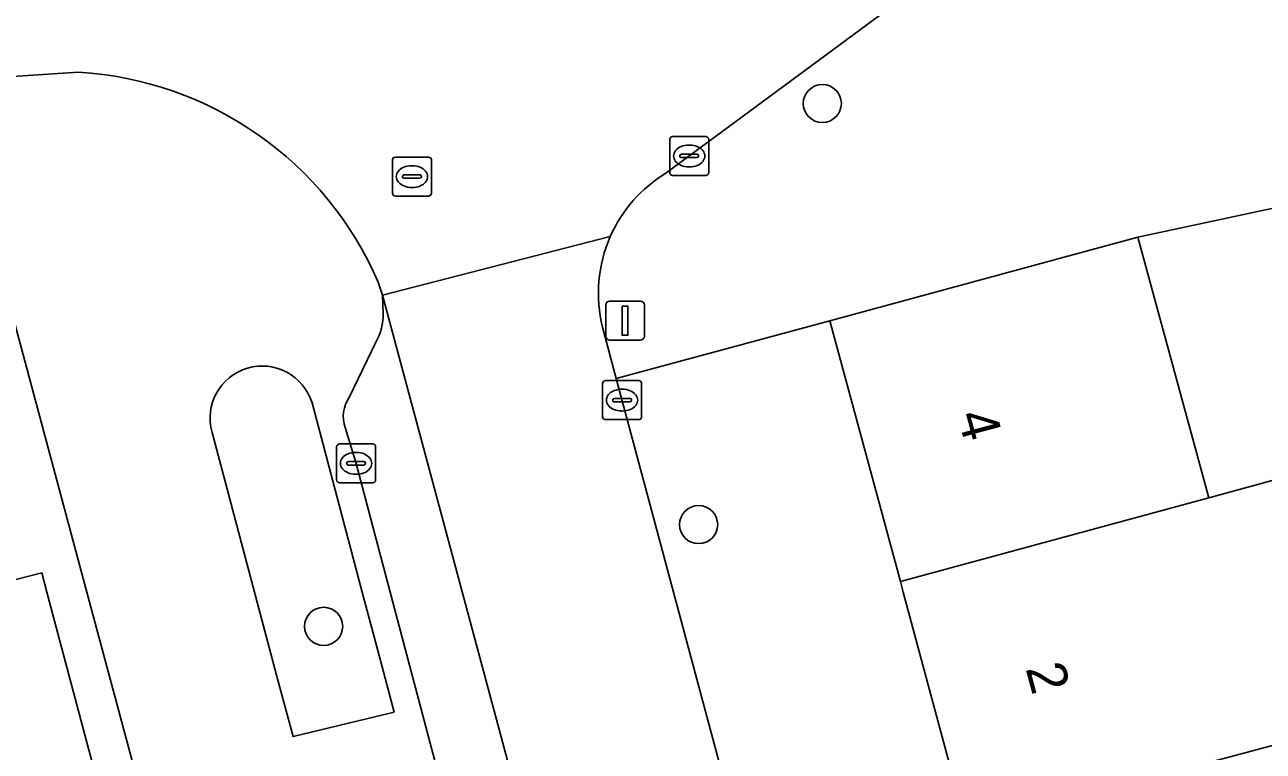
# Model space of a CAD drawing. Extents: x 159053 to 160042, y 380449 to 381423.
# Drawn here: x 159767.16 to 159798.94, y 381245.91 to 381264.56 of the extents above; entities that cross this region are included whole.
import ezdxf

# ---------------------------------------------------------------- set-up
doc = ezdxf.new("R2010")
doc.units = 0
for name, color, linetype in [('IMGEO_Boom', 7, 'Continuous'), ('IMGEO_Erf', 7, 'Continuous'), ('IMGEO_Groenvoorziening', 7, 'Continuous'), ('IMGEO_Kolk', 7, 'Continuous'), ('IMGEO_Lichtmast', 7, 'Continuous'), ('IMGEO_Muur', 7, 'Continuous'), ('IMGEO_Pand', 7, 'Continuous'), ('IMGEO_Pand_nummerreeks', 7, 'Continuous'), ('IMGEO_Parkeervlak_open', 7, 'Continuous'), ('IMGEO_Rijbaan_lokaal_open', 7, 'Continuous'), ('IMGEO_Rioolput', 7, 'Continuous'), ('IMGEO_Voetpad_open', 7, 'Continuous')]:
    doc.layers.add(name, color=color, linetype=linetype)

msp = doc.modelspace()

# ---------------------------------------------------------------- linework, layer by layer
at = {"layer": 'IMGEO_Boom'}
for centre in [(159787.624, 381262.54), (159784.45, 381251.732), (159774.828, 381249.12)]:
    msp.add_circle(centre, 0.489, dxfattribs=at)
at = {"layer": 'IMGEO_Erf'}
msp.add_lwpolyline([(159804.394, 381260.964), (159795.723, 381259.112), (159797.543, 381252.419), (159801.446, 381253.491)], dxfattribs=at)
msp.add_lwpolyline([(159766.119, 381259.795), (159765.881, 381259.997), (159746.765, 381258.79), (159742.852, 381258.543), (159742.961, 381252.632), (159764.465, 381253.021), (159765.246, 381250), (159765.271, 381249.903), (159765.653, 381250), (159767.594, 381250.493), (159767.725, 381250), (159769.222, 381244.38), (159772.156, 381233.368), (159773.15, 381233.635), (159768.751, 381250)], close=True, dxfattribs=at)
at = {"layer": 'IMGEO_Groenvoorziening'}
msp.add_lwpolyline([(159771.964, 381254.098), (159773.055, 381250), (159773.657, 381247.741), (159774.043, 381246.291), (159776.634, 381246.919), (159776.249, 381248.369), (159775.817, 381250), (159774.53, 381254.856)], dxfattribs=at)
msp.add_arc((159773.251, 381254.464), 1.338, 17.0427, 195.8718, dxfattribs=at)
at = {"layer": 'IMGEO_Kolk'}
for p, q in [((159783.707, 381260.767), (159783.707, 381261.619)), ((159783.782, 381261.693), (159784.634, 381261.693)), ((159784.195, 381261.473), (159784.22, 381261.473)), ((159784.708, 381261.619), (159784.708, 381260.767)), ((159783.966, 381261.187), (159783.966, 381261.199)), ((159784.404, 381261.15), (159784.006, 381261.15)), ((159784.009, 381261.236), (159784.407, 381261.236)), ((159784.45, 381261.199), (159784.45, 381261.187)), ((159784.218, 381260.913), (159784.193, 381260.913)), ((159784.634, 381260.693), (159783.782, 381260.693)), ((159782.061, 381255.427), (159782.913, 381255.427)), ((159781.986, 381254.501), (159781.986, 381255.353)), ((159782.474, 381255.207), (159782.499, 381255.207)), ((159782.987, 381255.353), (159782.987, 381254.501)), ((159782.245, 381254.921), (159782.245, 381254.933)), ((159782.683, 381254.884), (159782.285, 381254.884)), ((159782.288, 381254.97), (159782.686, 381254.97)), ((159782.729, 381254.933), (159782.729, 381254.921)), ((159782.913, 381254.427), (159782.061, 381254.427)), ((159782.497, 381254.647), (159782.472, 381254.647)), ((159775.235, 381253.804), (159776.087, 381253.804)), ((159775.16, 381252.878), (159775.16, 381253.73)), ((159775.648, 381253.584), (159775.673, 381253.584)), ((159776.161, 381253.73), (159776.161, 381252.878)), ((159775.419, 381253.298), (159775.419, 381253.31)), ((159775.857, 381253.261), (159775.459, 381253.261)), ((159775.462, 381253.347), (159775.86, 381253.347)), ((159775.903, 381253.31), (159775.903, 381253.298)), ((159775.671, 381253.024), (159775.646, 381253.024)), ((159776.087, 381252.804), (159775.235, 381252.804))]:
    msp.add_line(p, q, dxfattribs=at)
for points in [[(159783.707, 381260.767), (159783.707, 381261.619)], [(159783.782, 381261.693), (159784.634, 381261.693)], [(159784.708, 381261.619), (159784.708, 381260.767)], [(159784.634, 381260.693), (159783.782, 381260.693)], [(159782.061, 381255.427), (159782.913, 381255.427)], [(159781.986, 381254.501), (159781.986, 381255.353)], [(159782.987, 381255.353), (159782.987, 381254.501)], [(159782.913, 381254.427), (159782.061, 381254.427)], [(159775.235, 381253.804), (159776.087, 381253.804)], [(159775.16, 381252.878), (159775.16, 381253.73)], [(159776.161, 381253.73), (159776.161, 381252.878)], [(159776.087, 381252.804), (159775.235, 381252.804)]]:
    msp.add_lwpolyline(points, dxfattribs=at)
for centre, radius, start, end in [((159783.784, 381261.617), 0.0765, 91.552, 178.448), ((159783.784, 381261.617), 0.0765, 91.552, 178.448), ((159784.632, 381261.617), 0.0765, 1.552, 88.448), ((159784.632, 381261.617), 0.0765, 1.552, 88.448), ((159784.006, 381261.196), 0.0403, 85.8775, 175.7526), ((159784.003, 381261.186), 0.0366, 178.938, 274.7102), ((159784.407, 381261.193), 0.043, 264.8664, 352.4533), ((159784.411, 381261.198), 0.0386, 1.7309, 96.639), ((159783.784, 381260.769), 0.0765, 181.552, 268.448), ((159783.784, 381260.769), 0.0765, 181.552, 268.448), ((159784.632, 381260.769), 0.0765, 271.552, 358.448), ((159784.632, 381260.769), 0.0765, 271.552, 358.448), ((159782.063, 381255.351), 0.0765, 91.552, 178.448), ((159782.063, 381255.351), 0.0765, 91.552, 178.448), ((159782.911, 381255.351), 0.0765, 1.552, 88.448), ((159782.911, 381255.351), 0.0765, 1.552, 88.448), ((159782.285, 381254.93), 0.0403, 85.8775, 175.7526), ((159782.282, 381254.92), 0.0366, 178.938, 274.7102), ((159782.686, 381254.927), 0.043, 264.8664, 352.4533), ((159782.69, 381254.932), 0.0386, 1.7309, 96.639), ((159782.063, 381254.503), 0.0765, 181.552, 268.448), ((159782.063, 381254.503), 0.0765, 181.552, 268.448), ((159782.911, 381254.503), 0.0765, 271.552, 358.448), ((159782.911, 381254.503), 0.0765, 271.552, 358.448), ((159775.237, 381253.728), 0.0765, 91.552, 178.448), ((159775.237, 381253.728), 0.0765, 91.552, 178.448), ((159776.085, 381253.728), 0.0765, 1.552, 88.448), ((159776.085, 381253.728), 0.0765, 1.552, 88.448), ((159775.459, 381253.307), 0.0403, 85.8775, 175.7526), ((159775.456, 381253.297), 0.0366, 178.938, 274.7102), ((159775.86, 381253.304), 0.043, 264.8664, 352.4533), ((159775.864, 381253.309), 0.0386, 1.7309, 96.639), ((159775.237, 381252.88), 0.0765, 181.552, 268.448), ((159775.237, 381252.88), 0.0765, 181.552, 268.448), ((159776.085, 381252.88), 0.0765, 271.552, 358.448), ((159776.085, 381252.88), 0.0765, 271.552, 358.448)]:
    msp.add_arc(centre, radius, start, end, dxfattribs=at)
for centre, major_axis, ratio, start_param, end_param in [((159784.194, 381261.193), (-0.387, 0.002), 0.722429, 4.712389, 7.853982), ((159784.219, 381261.193), (-0.39, 0.002), 0.717154, 1.570796, 4.712389), ((159782.473, 381254.927), (-0.387, 0.002), 0.722429, 4.712389, 7.853982), ((159782.498, 381254.927), (-0.39, 0.002), 0.717154, 1.570796, 4.712389), ((159775.647, 381253.304), (-0.387, 0.002), 0.722429, 4.712389, 7.853982), ((159775.672, 381253.304), (-0.39, 0.002), 0.717154, 1.570796, 4.712389)]:
    msp.add_ellipse(centre, major_axis=major_axis, ratio=ratio, start_param=start_param, end_param=end_param, dxfattribs=at)
at = {"layer": 'IMGEO_Lichtmast'}
for p, q in [((159782.067, 381256.567), (159782.067, 381257.367)), ((159782.067, 381257.367), (159782.067, 381256.567)), ((159782.167, 381257.467), (159782.957, 381257.467)), ((159782.957, 381257.467), (159782.167, 381257.467)), ((159783.057, 381257.367), (159783.057, 381256.567)), ((159783.057, 381256.567), (159783.057, 381257.367)), ((159782.957, 381256.467), (159782.167, 381256.467)), ((159782.167, 381256.467), (159782.957, 381256.467))]:
    msp.add_line(p, q, dxfattribs=at)
msp.add_lwpolyline([(159782.487, 381257.342), (159782.637, 381257.342), (159782.637, 381256.592), (159782.487, 381256.592), (159782.487, 381257.342)], dxfattribs=at)
for centre, start, end in [((159782.167, 381257.367), 90, 180), ((159782.167, 381257.367), 90, 180), ((159782.957, 381257.367), 0, 90), ((159782.957, 381257.367), 360, 90), ((159782.167, 381256.567), 180, 270), ((159782.167, 381256.567), 180, 270), ((159782.957, 381256.567), 270, 0), ((159782.957, 381256.567), 270, 0)]:
    msp.add_arc(centre, 0.1, start, end, dxfattribs=at)
at = {"layer": 'IMGEO_Muur'}
msp.add_lwpolyline([(159795.723, 381259.112), (159804.394, 381260.964)], dxfattribs=at)
at = {"layer": 'IMGEO_Pand'}
for points in [[(159797.543, 381252.419), (159795.723, 381259.112), (159787.82, 381256.964), (159789.626, 381250.268)], [(159791.324, 381243.969), (159803.175, 381247.133), (159802.396, 381250), (159801.446, 381253.491), (159797.543, 381252.419), (159789.626, 381250.268), (159789.698, 381250)], [(159756.192, 381240.894), (159761.911, 381242.424), (159769.222, 381244.38), (159767.725, 381250), (159767.594, 381250.493), (159765.653, 381250), (159765.271, 381249.903), (159765.246, 381250), (159764.465, 381253.021), (159742.961, 381252.632), (159743.059, 381250), (159743.147, 381247.635), (159743.469, 381229.918), (159747.461, 381230.175), (159747.415, 381233.767), (159753.148, 381233.82), (159752.772, 381243.947), (159755.149, 381244.614)], [(159811.167, 381237.721), (159808.228, 381248.484), (159803.175, 381247.133), (159791.324, 381243.969), (159797.379, 381221.51), (159797.674, 381221.592), (159811.152, 381225.315), (159814.316, 381226.189)]]:
    msp.add_lwpolyline(points, close=True, dxfattribs=at)
at = {"layer": 'IMGEO_Parkeervlak_open'}
for points in [[(159775.381, 381254.221), (159775.662, 381253.304), (159776.537, 381250), (159778.479, 381242.665), (159780.61, 381234.745), (159782.347, 381235.234), (159776.336, 381257.623)], [(159776.336, 381257.623), (159776.356, 381257.154)], [(159776.169, 381256.412), (159775.484, 381254.992)]]:
    msp.add_lwpolyline(points, dxfattribs=at)
for centre, radius, start, end in [((159774.9, 381257.126), 1.456, 330.6176, 1.092), ((159776.198, 381254.504), 0.865, 145.6759, 199.1056)]:
    msp.add_arc(centre, radius, start, end, dxfattribs=at)
at = {"layer": 'IMGEO_Rijbaan_lokaal_open'}
for points in [[(159786.404, 381271.785), (159756.507, 381269.861), (159756.974, 381262.641), (159765.21, 381263.137), (159766.325, 381263.195), (159768.537, 381263.343)], [(159783.607, 381260.751), (159789.486, 381265.086), (159792.372, 381267.214), (159794.561, 381268.828)], [(159776.228, 381257.951), (159776.336, 381257.623), (159782.183, 381259.13)], [(159782.183, 381259.13), (159776.336, 381257.623), (159782.347, 381235.234), (159787.43, 381236.47), (159783.806, 381250)], [(159783.806, 381250), (159782.338, 381255.481), (159781.986, 381256.795)]]:
    msp.add_lwpolyline(points, dxfattribs=at)
for centre, radius, start, end in [((159768.018, 381254.422), 8.936, 23.2618, 86.6712), ((159785.476, 381257.673), 3.6, 121.2659, 156.1374), ((159785.506, 381257.674), 3.628, 156.3381, 194.0169)]:
    msp.add_arc(centre, radius, start, end, dxfattribs=at)
at = {"layer": 'IMGEO_Rioolput'}
for p, q in [((159776.593, 381260.238), (159776.593, 381261.09)), ((159776.668, 381261.164), (159777.52, 381261.164)), ((159777.594, 381261.09), (159777.594, 381260.238)), ((159777.081, 381260.944), (159777.106, 381260.944)), ((159776.852, 381260.658), (159776.852, 381260.67)), ((159777.29, 381260.621), (159776.892, 381260.621)), ((159776.895, 381260.707), (159777.293, 381260.707)), ((159777.336, 381260.67), (159777.336, 381260.658)), ((159777.52, 381260.164), (159776.668, 381260.164)), ((159777.104, 381260.384), (159777.079, 381260.384))]:
    msp.add_line(p, q, dxfattribs=at)
for points in [[(159776.593, 381260.238), (159776.593, 381261.09)], [(159776.668, 381261.164), (159777.52, 381261.164)], [(159777.594, 381261.09), (159777.594, 381260.238)], [(159777.52, 381260.164), (159776.668, 381260.164)]]:
    msp.add_lwpolyline(points, dxfattribs=at)
for centre, radius, start, end in [((159776.67, 381261.088), 0.0765, 91.552, 178.448), ((159776.67, 381261.088), 0.0765, 91.552, 178.448), ((159777.518, 381261.088), 0.0765, 1.552, 88.448), ((159777.518, 381261.088), 0.0765, 1.552, 88.448), ((159776.892, 381260.667), 0.0403, 85.8775, 175.7526), ((159776.889, 381260.657), 0.0366, 178.938, 274.7102), ((159777.293, 381260.664), 0.043, 264.8664, 352.4533), ((159777.297, 381260.669), 0.0386, 1.7309, 96.639), ((159776.67, 381260.24), 0.0765, 181.552, 268.448), ((159776.67, 381260.24), 0.0765, 181.552, 268.448), ((159777.518, 381260.24), 0.0765, 271.552, 358.448), ((159777.518, 381260.24), 0.0765, 271.552, 358.448)]:
    msp.add_arc(centre, radius, start, end, dxfattribs=at)
for centre, major_axis, ratio, start_param, end_param in [((159777.08, 381260.664), (-0.387, 0.002), 0.722429, 4.712389, 7.853982), ((159777.105, 381260.664), (-0.39, 0.002), 0.717154, 1.570796, 4.712389)]:
    msp.add_ellipse(centre, major_axis=major_axis, ratio=ratio, start_param=start_param, end_param=end_param, dxfattribs=at)
at = {"layer": 'IMGEO_Voetpad_open'}
for points in [[(159794.561, 381268.828), (159792.372, 381267.214), (159789.486, 381265.086), (159783.607, 381260.751)], [(159781.986, 381256.795), (159782.338, 381255.481), (159787.82, 381256.964), (159795.723, 381259.112), (159804.394, 381260.964), (159803.729, 381264.058)], [(159768.537, 381263.343), (159766.325, 381263.195), (159765.21, 381263.137), (159766.119, 381259.795), (159768.751, 381250), (159773.15, 381233.635), (159773.153, 381233.623), (159773.579, 381232.039), (159774.604, 381228.227), (159774.884, 381227.153), (159777.878, 381215.68), (159778.352, 381208.246), (159778.574, 381204.422)], [(159776.356, 381257.154), (159776.336, 381257.623), (159776.228, 381257.951)], [(159791.324, 381243.969), (159789.698, 381250), (159789.626, 381250.268), (159787.82, 381256.964), (159782.338, 381255.481), (159783.806, 381250), (159787.43, 381236.47), (159788.193, 381233.619), (159788.491, 381232.508)], [(159775.484, 381254.992), (159776.169, 381256.412)], [(159774.53, 381254.856), (159775.817, 381250), (159776.249, 381248.369), (159776.634, 381246.919), (159774.043, 381246.291)], [(159774.043, 381246.291), (159773.657, 381247.741), (159773.055, 381250), (159771.964, 381254.098)], [(159780.61, 381234.745), (159778.479, 381242.665), (159776.537, 381250), (159775.662, 381253.304), (159775.381, 381254.221)]]:
    msp.add_lwpolyline(points, dxfattribs=at)
for centre, radius, start, end in [((159768.018, 381254.422), 8.936, 23.2618, 86.6712), ((159785.476, 381257.673), 3.6, 121.2659, 156.1374), ((159785.506, 381257.674), 3.628, 156.3381, 194.0169), ((159774.9, 381257.126), 1.456, 330.6176, 1.092), ((159773.251, 381254.464), 1.338, 17.0427, 195.8718), ((159776.198, 381254.504), 0.865, 145.6759, 199.1056)]:
    msp.add_arc(centre, radius, start, end, dxfattribs=at)

# ---------------------------------------------------------------- texts
at = {"layer": 'IMGEO_Pand_nummerreeks'}
for s, rotation, p in [('4', 285.0922, (159791.084, 381254.538)), ('2', 285.0884, (159792.836, 381248.042))]:
    msp.add_text(s, height=1, rotation=rotation, dxfattribs=at).set_placement(p)

doc.saveas('drawing.dxf')
